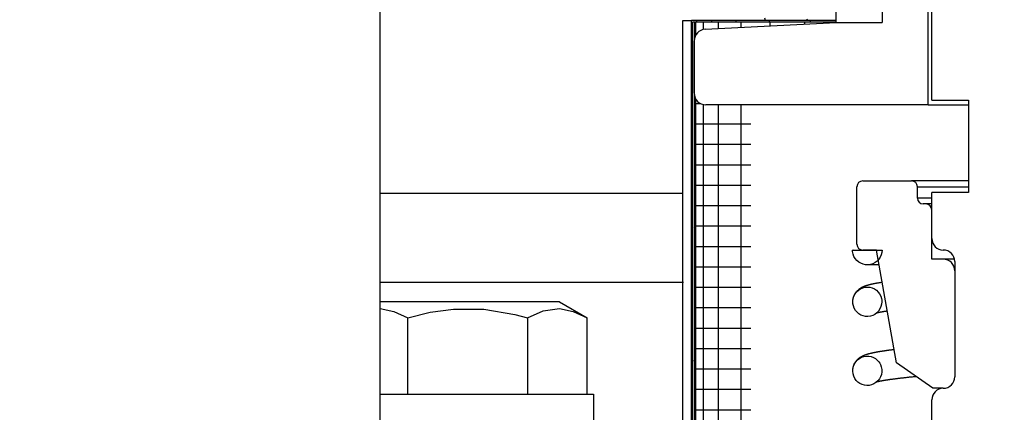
# Model space of a CAD drawing. Extents: x -169 to 7270, y -140 to 2984.
# Tile 311 of 656: x 1602.16 to 1604.83, y 973.22 to 974.29. Entities that reach past the tile are written whole.
import ezdxf

# ---------------------------------------------------------------- set-up
doc = ezdxf.new("R2010")
doc.units = 0
doc.header["$MEASUREMENT"] = 0
doc.header["$PDSIZE"] = 1
doc.layers.get('DEFPOINTS').update_dxf_attribs({"linetype": 'CONTINUOUS'})
for name, color, linetype in [('DIM', 3, 'CONTINUOUS'), ('GALV-4', 4, 'CONTINUOUS'), ('SPILL-BUCKET', 1, 'CONTINUOUS')]:
    doc.layers.add(name, color=color, linetype=linetype)
doc.styles.add('SIMPLEX', font='simplex')
doc.dimstyles.new('DIM64', dxfattribs={"dimscale": 64, "dimtxt": 0.09375, "dimasz": 0.09375, "dimexe": 0.0625, "dimexo": 0.0625, "dimgap": 0.046875, "dimtad": 1, "dimdec": 4, "dimzin": 3, "dimdsep": 46, "dimlunit": 4, "dimtxsty": 'SIMPLEX', "dimcen": 0, "dimclrd": 256, "dimclre": 256, "dimclrt": 256, "dimadec": 0, "dimazin": 0, "dimtfac": 1, "dimtdec": 4, "dimtmove": 0, "dimatfit": 3, "dimfxl": 1, "dimfrac": 2, "dimtolj": 1, "dimtzin": 0, "dimarcsym": 0})

# ---------------------------------------------------------------- blocks, each defined once
blk = doc.blocks.new('*D113')
at = {"layer": 'DEFPOINTS', "color": 0, "transparency": 16777216}
for p in [(1368.5472, 978.296), (2031.7725, 978.0147), (1368.5472, 700.5233)]:
    blk.add_point(p, dxfattribs=at)
at = {"layer": 'DIM', "lineweight": -2, "transparency": 16777216}
for p, q in [((1368.5472, 974.296), (1368.5472, 696.5233)), ((2031.7725, 974.0147), (2031.7725, 696.5233)), ((2025.7725, 700.5233), (1374.5472, 700.5233))]:
    blk.add_line(p, q, dxfattribs=at)
at = {"layer": 'DIM', "transparency": 16777216}
for points in [[(1374.5472, 701.5233), (1374.5472, 699.5233), (1368.5472, 700.5233)], [(2025.7725, 701.5233), (2025.7725, 699.5233), (2031.7725, 700.5233)]]:
    blk.add_solid(points, dxfattribs=at)
at = {"layer": 'DIM', "transparency": 16777216, "insert": (1700.1599, 708.0947), "char_height": 6, "attachment_point": 5, "style": 'SIMPLEX'}
blk.add_mtext('\\A1;55\'-3 1/4" (F.V. TANK SLAB)', dxfattribs=at)

msp = doc.modelspace()

# ---------------------------------------------------------------- linework, layer by layer
at = {"layer": 'GALV-4', "linetype": 'Continuous'}
msp.add_line((1603.13255, 974.36946), (1603.13255, 972.86965), dxfattribs=at)
at = {"layer": 'SPILL-BUCKET', "color": 1, "linetype": 'Continuous'}
for p, q in [((1604.37017, 974.2803), (1604.37017, 975.61882)), ((1604.49508, 975.61882), (1604.49508, 974.2803)), ((1604.62, 974.05689), (1604.62, 974.31172)), ((1604.01503, 974.26169), (1604.37017, 974.2803)), ((1604.37017, 974.2803), (1604.49508, 974.2803)), ((1603.98543, 974.08812), (1603.98543, 974.2305)), ((1604.62, 974.05689), (1604.01666, 974.05689)), ((1604.62, 974.05689), (1604.62738, 974.05689)), ((1604.62738, 974.05689), (1604.64912, 974.05689)), ((1604.64912, 974.05689), (1604.68396, 974.05689)), ((1604.68396, 974.05689), (1604.72994, 974.05689))]:
    msp.add_line(p, q, dxfattribs=at)
at = {"layer": 'SPILL-BUCKET', "color": 7, "linetype": 'Continuous'}
for p, q in [((1604.62999, 974.06913), (1604.62999, 974.74142)), ((1603.95495, 972.01185), (1603.95495, 974.28529)), ((1603.95495, 974.28529), (1603.97794, 974.28529)), ((1604.37017, 974.28529), (1603.97794, 974.28529)), ((1603.97794, 972.01185), (1603.97794, 974.28529)), ((1603.99164, 974.28529), (1603.99164, 974.2811)), ((1604.03233, 974.28529), (1604.03233, 974.2811)), ((1604.09877, 974.28529), (1604.09877, 974.2811)), ((1604.18894, 974.28529), (1604.18894, 974.2811)), ((1604.3001, 974.28529), (1604.3001, 974.2811)), ((1603.98593, 974.28113), (1603.98044, 974.28113)), ((1603.98044, 972.01185), (1603.98044, 974.28113)), ((1603.98593, 972.01185), (1603.98593, 974.28113)), ((1604.37017, 974.28113), (1603.98593, 974.28113)), ((1603.98855, 974.28113), (1603.98855, 974.24408)), ((1604.00944, 974.28113), (1604.00944, 974.26085)), ((1604.05074, 974.28113), (1604.05074, 974.26355)), ((1604.11146, 974.28113), (1604.11146, 974.26674)), ((1604.19019, 974.28113), (1604.19019, 974.27085)), ((1604.28509, 974.28113), (1604.28509, 974.27581)), ((1603.97856, 974.16606), (1603.97794, 974.16606)), ((1603.98044, 974.16606), (1603.97856, 974.16606)), ((1603.98855, 974.07449), (1603.98855, 972.16749)), ((1604.62999, 974.06913), (1604.72992, 974.06913)), ((1604.72992, 974.06913), (1604.72992, 973.8193)), ((1603.97856, 974.04682), (1603.97794, 974.04682)), ((1603.98044, 974.04682), (1603.97856, 974.04682)), ((1603.99037, 974.05974), (1603.98593, 974.05974)), ((1604.00363, 974.05974), (1603.99037, 974.05974)), ((1604.00944, 974.05772), (1604.00944, 972.16749)), ((1604.05074, 974.05687), (1604.05074, 972.16749)), ((1604.11146, 974.05687), (1604.11146, 972.16749)), ((1603.99221, 974.00439), (1603.98593, 974.00439)), ((1604.01098, 974.00439), (1603.99221, 974.00439)), ((1604.04195, 974.00439), (1604.01098, 974.00439)), ((1604.0847, 974.00439), (1604.04195, 974.00439)), ((1604.13863, 974.00439), (1604.0847, 974.00439)), ((1603.99221, 973.94904), (1603.98593, 973.94904)), ((1604.01098, 973.94904), (1603.99221, 973.94904)), ((1604.04195, 973.94904), (1604.01098, 973.94904)), ((1604.0847, 973.94904), (1604.04195, 973.94904)), ((1604.13863, 973.94904), (1604.0847, 973.94904)), ((1603.97856, 973.92758), (1603.97794, 973.92758)), ((1603.98044, 973.92758), (1603.97856, 973.92758)), ((1603.99221, 973.89369), (1603.98593, 973.89369)), ((1604.01098, 973.89369), (1603.99221, 973.89369)), ((1604.04195, 973.89369), (1604.01098, 973.89369)), ((1604.0847, 973.89369), (1604.04195, 973.89369)), ((1604.13863, 973.89369), (1604.0847, 973.89369)), ((1603.99221, 973.83834), (1603.98593, 973.83834)), ((1604.01098, 973.83834), (1603.99221, 973.83834)), ((1604.04195, 973.83834), (1604.01098, 973.83834)), ((1604.0847, 973.83834), (1604.04195, 973.83834)), ((1604.13863, 973.83834), (1604.0847, 973.83834)), ((1603.13255, 973.81724), (1603.95526, 973.81724)), ((1603.97856, 973.80835), (1603.97794, 973.80835)), ((1603.98044, 973.80835), (1603.97856, 973.80835)), ((1604.72992, 973.8193), (1604.62999, 973.8193)), ((1604.62999, 973.69439), (1604.62999, 973.8193)), ((1603.99221, 973.783), (1603.98593, 973.783)), ((1604.01098, 973.783), (1603.99221, 973.783)), ((1604.04195, 973.783), (1604.01098, 973.783)), ((1604.0847, 973.783), (1604.04195, 973.783)), ((1604.13863, 973.783), (1604.0847, 973.783)), ((1603.98459, 973.72613), (1603.98593, 973.7238)), ((1603.99221, 973.72765), (1603.98593, 973.72765)), ((1604.01098, 973.72765), (1603.99221, 973.72765)), ((1604.04195, 973.72765), (1604.01098, 973.72765)), ((1604.0847, 973.72765), (1604.04195, 973.72765)), ((1604.13863, 973.72765), (1604.0847, 973.72765)), ((1603.97856, 973.68911), (1603.97794, 973.68911)), ((1603.98044, 973.68911), (1603.97856, 973.68911)), ((1603.99221, 973.6723), (1603.98593, 973.6723)), ((1604.01098, 973.6723), (1603.99221, 973.6723)), ((1604.04195, 973.6723), (1604.01098, 973.6723)), ((1604.0847, 973.6723), (1604.04195, 973.6723)), ((1604.13863, 973.6723), (1604.0847, 973.6723)), ((1604.41513, 973.66106), (1604.41507, 973.66316)), ((1604.41507, 973.66316), (1604.49502, 973.66316)), ((1604.4153, 973.65896), (1604.41513, 973.66106)), ((1604.41657, 973.65235), (1604.4153, 973.65896)), ((1604.41698, 973.66316), (1604.41586, 973.66316)), ((1604.41893, 973.64604), (1604.41657, 973.65235)), ((1604.42232, 973.64022), (1604.41893, 973.64604)), ((1604.48009, 973.66316), (1604.44262, 973.66316)), ((1604.49001, 973.64379), (1604.48626, 973.63819)), ((1604.49277, 973.64993), (1604.49001, 973.64379)), ((1604.49445, 973.65645), (1604.49277, 973.64993)), ((1604.49502, 973.66316), (1604.49445, 973.65645)), ((1603.99221, 973.61695), (1603.98593, 973.61695)), ((1604.01098, 973.61695), (1603.99221, 973.61695)), ((1604.04195, 973.61695), (1604.01098, 973.61695)), ((1604.0847, 973.61695), (1604.04195, 973.61695)), ((1604.13863, 973.61695), (1604.0847, 973.61695)), ((1604.42663, 973.63505), (1604.42232, 973.64022)), ((1604.43176, 973.63068), (1604.42663, 973.63505)), ((1604.43754, 973.62723), (1604.43176, 973.63068)), ((1604.44382, 973.6248), (1604.43754, 973.62723)), ((1604.45042, 973.62346), (1604.44382, 973.6248)), ((1604.45715, 973.62325), (1604.45042, 973.62346)), ((1604.45609, 973.62319), (1604.45507, 973.6232)), ((1604.45661, 973.62319), (1604.45609, 973.62319)), ((1604.45724, 973.62319), (1604.45661, 973.62319)), ((1604.46382, 973.62416), (1604.45715, 973.62325)), ((1604.45795, 973.62319), (1604.45724, 973.62319)), ((1604.45876, 973.62319), (1604.45795, 973.62319)), ((1604.45963, 973.62319), (1604.45876, 973.62319)), ((1604.46059, 973.62319), (1604.45963, 973.62319)), ((1604.46159, 973.62319), (1604.46059, 973.62319)), ((1604.46268, 973.62319), (1604.46159, 973.62319)), ((1604.4638, 973.62319), (1604.46268, 973.62319)), ((1604.46499, 973.62319), (1604.4638, 973.62319)), ((1604.47024, 973.62619), (1604.46382, 973.62416)), ((1604.46619, 973.62319), (1604.46499, 973.62319)), ((1604.46747, 973.62319), (1604.46619, 973.62319)), ((1604.46873, 973.62319), (1604.46747, 973.62319)), ((1604.47006, 973.62319), (1604.46873, 973.62319)), ((1604.47134, 973.62319), (1604.47006, 973.62319)), ((1604.47624, 973.62926), (1604.47024, 973.62619)), ((1604.47268, 973.62319), (1604.47134, 973.62319)), ((1604.47399, 973.62319), (1604.47268, 973.62319)), ((1604.47534, 973.62319), (1604.47399, 973.62319)), ((1604.47675, 973.62319), (1604.47534, 973.62319)), ((1604.48162, 973.63331), (1604.47624, 973.62926)), ((1604.4782, 973.62319), (1604.47675, 973.62319)), ((1604.47972, 973.62319), (1604.4782, 973.62319)), ((1604.48128, 973.62319), (1604.47972, 973.62319)), ((1604.4841, 973.62319), (1604.48128, 973.62319)), ((1604.48626, 973.63819), (1604.48162, 973.63331)), ((1604.48705, 973.62319), (1604.4841, 973.62319)), ((1604.48714, 973.62319), (1604.48705, 973.62319)), ((1604.69245, 973.63193), (1604.69245, 973.31965)), ((1603.13255, 973.57613), (1603.95648, 973.57613)), ((1603.97856, 973.56987), (1603.97794, 973.56987)), ((1603.98044, 973.56987), (1603.97856, 973.56987)), ((1603.99221, 973.5616), (1603.98593, 973.5616)), ((1604.01098, 973.5616), (1603.99221, 973.5616)), ((1604.04195, 973.5616), (1604.01098, 973.5616)), ((1604.0847, 973.5616), (1604.04195, 973.5616)), ((1604.13863, 973.5616), (1604.0847, 973.5616)), ((1604.43665, 973.55829), (1604.44281, 973.56096)), ((1604.43667, 973.56), (1604.43733, 973.56042)), ((1604.43733, 973.56042), (1604.43798, 973.56081)), ((1604.43798, 973.56081), (1604.43874, 973.56125)), ((1604.43874, 973.56125), (1604.43949, 973.56168)), ((1604.43949, 973.56168), (1604.44067, 973.56232)), ((1604.44067, 973.56232), (1604.44183, 973.56291)), ((1604.44183, 973.56291), (1604.44292, 973.56344)), ((1604.44281, 973.56096), (1604.44922, 973.5625)), ((1604.44292, 973.56344), (1604.44399, 973.56394)), ((1604.44399, 973.56394), (1604.44495, 973.56437)), ((1604.44495, 973.56437), (1604.4459, 973.56477)), ((1604.4459, 973.56477), (1604.44679, 973.56514)), ((1604.44679, 973.56514), (1604.44767, 973.56549)), ((1604.44767, 973.56549), (1604.4485, 973.56581)), ((1604.4485, 973.56581), (1604.44932, 973.56611)), ((1604.44922, 973.5625), (1604.4558, 973.56294)), ((1604.44932, 973.56611), (1604.45008, 973.56639)), ((1604.45008, 973.56639), (1604.45083, 973.56666)), ((1604.45083, 973.56666), (1604.45153, 973.5669)), ((1604.45153, 973.5669), (1604.45223, 973.56713)), ((1604.45223, 973.56713), (1604.45287, 973.56735)), ((1604.45287, 973.56735), (1604.45352, 973.56755)), ((1604.45352, 973.56755), (1604.45399, 973.5677)), ((1604.45399, 973.5677), (1604.45446, 973.56785)), ((1604.45446, 973.56785), (1604.45502, 973.56802)), ((1604.45502, 973.56802), (1604.45559, 973.56819)), ((1604.45559, 973.56819), (1604.45626, 973.56839)), ((1604.4558, 973.56294), (1604.46228, 973.56226)), ((1604.45626, 973.56839), (1604.45694, 973.56859)), ((1604.45694, 973.56859), (1604.45765, 973.56879)), ((1604.45765, 973.56879), (1604.45837, 973.56899)), ((1604.45837, 973.56899), (1604.45904, 973.56918)), ((1604.45904, 973.56918), (1604.45971, 973.56936)), ((1604.45971, 973.56936), (1604.46032, 973.56952)), ((1604.46032, 973.56952), (1604.46094, 973.56969)), ((1604.46094, 973.56969), (1604.46153, 973.56984)), ((1604.46153, 973.56984), (1604.46212, 973.56999)), ((1604.46212, 973.56999), (1604.46299, 973.57021)), ((1604.46228, 973.56226), (1604.46856, 973.56051)), ((1604.46299, 973.57021), (1604.46387, 973.57042)), ((1604.46387, 973.57042), (1604.46482, 973.57065)), ((1604.46482, 973.57065), (1604.46578, 973.57088)), ((1604.46578, 973.57088), (1604.46673, 973.5711)), ((1604.46673, 973.5711), (1604.46768, 973.57132)), ((1604.46768, 973.57132), (1604.4686, 973.57152)), ((1604.46856, 973.56051), (1604.47446, 973.55773)), ((1604.4686, 973.57152), (1604.46952, 973.57172)), ((1604.46952, 973.57172), (1604.47084, 973.57201)), ((1604.47084, 973.57201), (1604.47217, 973.57229)), ((1604.47217, 973.57229), (1604.47358, 973.57258)), ((1604.47358, 973.57258), (1604.47501, 973.57287)), ((1604.47501, 973.57287), (1604.47654, 973.57316)), ((1604.47654, 973.57316), (1604.47808, 973.57346)), ((1604.47808, 973.57346), (1604.4797, 973.57377)), ((1604.4797, 973.57377), (1604.48135, 973.57407)), ((1604.48135, 973.57407), (1604.48316, 973.57439)), ((1604.48316, 973.57439), (1604.48501, 973.57472)), ((1604.48501, 973.57472), (1604.48685, 973.57504)), ((1604.48685, 973.57504), (1604.48873, 973.57535)), ((1604.48873, 973.57535), (1604.49048, 973.57564)), ((1604.49048, 973.57564), (1604.49225, 973.57593)), ((1604.49225, 973.57593), (1604.49325, 973.57608)), ((1604.49325, 973.57608), (1604.49425, 973.57624)), ((1604.49425, 973.57624), (1604.49539, 973.57642)), ((1604.41671, 973.53187), (1604.41879, 973.53842)), ((1604.41702, 973.53346), (1604.41724, 973.5343)), ((1604.41724, 973.5343), (1604.41746, 973.53507)), ((1604.41746, 973.53507), (1604.41769, 973.53582)), ((1604.41769, 973.53582), (1604.41799, 973.53672)), ((1604.41799, 973.53672), (1604.41829, 973.53758)), ((1604.41829, 973.53758), (1604.41868, 973.5386)), ((1604.41868, 973.5386), (1604.41908, 973.53959)), ((1604.41879, 973.53842), (1604.42194, 973.54452)), ((1604.41908, 973.53959), (1604.41958, 973.54072)), ((1604.41958, 973.54072), (1604.4201, 973.54183)), ((1604.4201, 973.54183), (1604.42067, 973.54293)), ((1604.42067, 973.54293), (1604.42126, 973.544)), ((1604.42126, 973.544), (1604.42185, 973.54502)), ((1604.42185, 973.54502), (1604.42247, 973.54602)), ((1604.42194, 973.54452), (1604.42606, 973.54996)), ((1604.42247, 973.54602), (1604.4237, 973.54783)), ((1604.4237, 973.54783), (1604.42499, 973.54955)), ((1604.42499, 973.54955), (1604.42622, 973.55105)), ((1604.42606, 973.54996), (1604.43103, 973.55461)), ((1604.42622, 973.55105), (1604.42749, 973.55245)), ((1604.42749, 973.55245), (1604.42867, 973.55366)), ((1604.42867, 973.55366), (1604.42985, 973.55479)), ((1604.42985, 973.55479), (1604.43094, 973.55576)), ((1604.43094, 973.55576), (1604.43201, 973.55665)), ((1604.43103, 973.55461), (1604.43665, 973.55829)), ((1604.43201, 973.55665), (1604.43264, 973.55715)), ((1604.43264, 973.55715), (1604.43325, 973.55763)), ((1604.43325, 973.55763), (1604.43385, 973.55807)), ((1604.43385, 973.55807), (1604.43444, 973.5585)), ((1604.43444, 973.5585), (1604.435, 973.55889)), ((1604.435, 973.55889), (1604.43554, 973.55926)), ((1604.43554, 973.55926), (1604.43611, 973.55964)), ((1604.43611, 973.55964), (1604.43667, 973.56)), ((1604.47446, 973.55773), (1604.47982, 973.55401)), ((1604.47982, 973.55401), (1604.48453, 973.5494)), ((1604.48453, 973.5494), (1604.48843, 973.54408)), ((1604.48843, 973.54408), (1604.49144, 973.53809)), ((1604.49144, 973.53809), (1604.49343, 973.53168)), ((1604.41577, 973.52509), (1604.41671, 973.53187)), ((1604.41597, 973.51825), (1604.41577, 973.52509)), ((1604.41578, 973.52526), (1604.41579, 973.52546)), ((1604.41579, 973.52546), (1604.41589, 973.52677)), ((1604.41589, 973.52677), (1604.41602, 973.52811)), ((1604.41729, 973.51163), (1604.41597, 973.51825)), ((1604.41602, 973.52811), (1604.41619, 973.52932)), ((1604.41615, 973.5169), (1604.41607, 973.51746)), ((1604.41619, 973.52932), (1604.41639, 973.53053)), ((1604.41639, 973.53053), (1604.41659, 973.53157)), ((1604.41659, 973.53157), (1604.41681, 973.5326)), ((1604.41681, 973.5326), (1604.41702, 973.53346)), ((1604.41968, 973.50532), (1604.41729, 973.51163)), ((1604.49222, 973.50973), (1604.48946, 973.50345)), ((1604.49387, 973.51637), (1604.49222, 973.50973)), ((1604.49343, 973.53168), (1604.49413, 973.52746)), ((1604.49439, 973.5232), (1604.49387, 973.51637)), ((1604.49413, 973.52746), (1604.49439, 973.5232)), ((1603.99221, 973.50625), (1603.98593, 973.50625)), ((1604.01098, 973.50625), (1603.99221, 973.50625)), ((1604.04195, 973.50625), (1604.01098, 973.50625)), ((1604.0847, 973.50625), (1604.04195, 973.50625)), ((1604.13863, 973.50625), (1604.0847, 973.50625)), ((1604.42303, 973.4996), (1604.41968, 973.50532)), ((1604.42728, 973.4945), (1604.42303, 973.4996)), ((1604.43224, 973.49024), (1604.42728, 973.4945)), ((1604.43783, 973.48685), (1604.43224, 973.49024)), ((1604.44389, 973.48446), (1604.43783, 973.48685)), ((1604.45026, 973.48311), (1604.44389, 973.48446)), ((1604.45681, 973.48285), (1604.45026, 973.48311)), ((1604.46331, 973.48369), (1604.45681, 973.48285)), ((1604.46968, 973.48568), (1604.46331, 973.48369)), ((1604.47562, 973.48871), (1604.46968, 973.48568)), ((1604.48104, 973.49279), (1604.47562, 973.48871)), ((1604.48051, 973.49225), (1604.48033, 973.49221)), ((1604.4811, 973.49241), (1604.48051, 973.49225)), ((1604.48569, 973.49774), (1604.48104, 973.49279)), ((1604.48172, 973.49256), (1604.4811, 973.49241)), ((1604.48242, 973.49273), (1604.48172, 973.49256)), ((1604.48316, 973.49291), (1604.48242, 973.49273)), ((1604.48393, 973.49309), (1604.48316, 973.49291)), ((1604.48474, 973.49327), (1604.48393, 973.49309)), ((1604.48552, 973.49345), (1604.48474, 973.49327)), ((1604.48633, 973.49362), (1604.48552, 973.49345)), ((1604.48946, 973.50345), (1604.48569, 973.49774)), ((1604.48715, 973.4938), (1604.48633, 973.49362)), ((1604.48799, 973.49397), (1604.48715, 973.4938)), ((1604.4891, 973.4942), (1604.48799, 973.49397)), ((1604.49025, 973.49443), (1604.4891, 973.4942)), ((1604.49149, 973.49467), (1604.49025, 973.49443)), ((1604.49278, 973.49492), (1604.49149, 973.49467)), ((1604.49415, 973.49517), (1604.49278, 973.49492)), ((1604.49556, 973.49543), (1604.49415, 973.49517)), ((1604.49706, 973.4957), (1604.49556, 973.49543)), ((1604.4986, 973.49597), (1604.49706, 973.4957)), ((1604.50015, 973.49624), (1604.4986, 973.49597)), ((1604.50174, 973.4965), (1604.50015, 973.49624)), ((1604.50259, 973.49664), (1604.50174, 973.4965)), ((1604.50345, 973.49678), (1604.50259, 973.49664)), ((1604.50428, 973.49691), (1604.50345, 973.49678)), ((1604.50511, 973.49705), (1604.50428, 973.49691)), ((1604.50592, 973.49718), (1604.50511, 973.49705)), ((1604.50673, 973.4973), (1604.50592, 973.49718)), ((1604.50753, 973.49743), (1604.50673, 973.4973)), ((1604.50834, 973.49755), (1604.50753, 973.49743)), ((1604.50927, 973.49769), (1604.50834, 973.49755)), ((1603.97856, 973.45064), (1603.97794, 973.45064)), ((1603.98044, 973.45064), (1603.97856, 973.45064)), ((1603.99221, 973.45091), (1603.98593, 973.45091)), ((1604.01098, 973.45091), (1603.99221, 973.45091)), ((1604.04195, 973.45091), (1604.01098, 973.45091)), ((1604.0847, 973.45091), (1604.04195, 973.45091)), ((1604.13863, 973.45091), (1604.0847, 973.45091)), ((1603.99221, 973.39556), (1603.98593, 973.39556)), ((1604.01098, 973.39556), (1603.99221, 973.39556)), ((1604.04195, 973.39556), (1604.01098, 973.39556)), ((1604.0847, 973.39556), (1604.04195, 973.39556)), ((1604.13863, 973.39556), (1604.0847, 973.39556)), ((1604.43678, 973.37314), (1604.43731, 973.37347)), ((1604.43731, 973.37347), (1604.43774, 973.37373)), ((1604.43774, 973.37373), (1604.43816, 973.37398)), ((1604.43816, 973.37398), (1604.43854, 973.37421)), ((1604.43854, 973.37421), (1604.43893, 973.37443)), ((1604.43893, 973.37443), (1604.4393, 973.37464)), ((1604.4393, 973.37464), (1604.43968, 973.37485)), ((1604.43964, 973.37281), (1604.44592, 973.37491)), ((1604.43968, 973.37485), (1604.44004, 973.37505)), ((1604.44004, 973.37505), (1604.44041, 973.37524)), ((1604.44041, 973.37524), (1604.44078, 973.37544)), ((1604.44078, 973.37544), (1604.44115, 973.37563)), ((1604.44115, 973.37563), (1604.44179, 973.37596)), ((1604.44179, 973.37596), (1604.44243, 973.37627)), ((1604.44243, 973.37627), (1604.44316, 973.37662)), ((1604.44316, 973.37662), (1604.44389, 973.37696)), ((1604.44389, 973.37696), (1604.44464, 973.37729)), ((1604.44464, 973.37729), (1604.44537, 973.37761)), ((1604.44537, 973.37761), (1604.4461, 973.37792)), ((1604.44592, 973.37491), (1604.45246, 973.37592)), ((1604.4461, 973.37792), (1604.44682, 973.37821)), ((1604.44682, 973.37821), (1604.44751, 973.37849)), ((1604.44751, 973.37849), (1604.44819, 973.37876)), ((1604.44819, 973.37876), (1604.44884, 973.379)), ((1604.44884, 973.379), (1604.44949, 973.37924)), ((1604.44949, 973.37924), (1604.45009, 973.37946)), ((1604.45009, 973.37946), (1604.4507, 973.37967)), ((1604.4507, 973.37967), (1604.45183, 973.38006)), ((1604.45183, 973.38006), (1604.45297, 973.38044)), ((1604.45246, 973.37592), (1604.45899, 973.3758)), ((1604.45297, 973.38044), (1604.45422, 973.38084)), ((1604.45422, 973.38084), (1604.45548, 973.38122)), ((1604.45548, 973.38122), (1604.45654, 973.38154)), ((1604.45654, 973.38154), (1604.45762, 973.38185)), ((1604.45762, 973.38185), (1604.45858, 973.38212)), ((1604.45858, 973.38212), (1604.45954, 973.38238)), ((1604.45899, 973.3758), (1604.46541, 973.37459)), ((1604.45954, 973.38238), (1604.46085, 973.38273)), ((1604.46085, 973.38273), (1604.46218, 973.38307)), ((1604.46218, 973.38307), (1604.46337, 973.38336)), ((1604.46337, 973.38336), (1604.46456, 973.38366)), ((1604.46456, 973.38366), (1604.46549, 973.38388)), ((1604.46541, 973.37459), (1604.47152, 973.37233)), ((1604.46549, 973.38388), (1604.46641, 973.38409)), ((1604.46641, 973.38409), (1604.46702, 973.38423)), ((1604.46702, 973.38423), (1604.46763, 973.38437)), ((1604.46763, 973.38437), (1604.46836, 973.38453)), ((1604.46836, 973.38453), (1604.4691, 973.38469)), ((1604.4691, 973.38469), (1604.46996, 973.38488)), ((1604.46996, 973.38488), (1604.47082, 973.38507)), ((1604.47082, 973.38507), (1604.47171, 973.38525)), ((1604.47171, 973.38525), (1604.4726, 973.38544)), ((1604.4726, 973.38544), (1604.47347, 973.38562)), ((1604.47347, 973.38562), (1604.47435, 973.3858)), ((1604.47435, 973.3858), (1604.47546, 973.38602)), ((1604.47546, 973.38602), (1604.47658, 973.38624)), ((1604.47658, 973.38624), (1604.47767, 973.38645)), ((1604.47767, 973.38645), (1604.47877, 973.38666)), ((1604.47877, 973.38666), (1604.47986, 973.38686)), ((1604.47986, 973.38686), (1604.48097, 973.38707)), ((1604.48097, 973.38707), (1604.48196, 973.38724)), ((1604.48196, 973.38724), (1604.48296, 973.38742)), ((1604.48296, 973.38742), (1604.48395, 973.3876)), ((1604.48395, 973.3876), (1604.48496, 973.38778)), ((1604.48496, 973.38778), (1604.48596, 973.38795)), ((1604.48596, 973.38795), (1604.48697, 973.38812)), ((1604.48697, 973.38812), (1604.48798, 973.38829)), ((1604.48798, 973.38829), (1604.489, 973.38846)), ((1604.489, 973.38846), (1604.49, 973.38863)), ((1604.49, 973.38863), (1604.49102, 973.38879)), ((1604.49102, 973.38879), (1604.49195, 973.38894)), ((1604.49195, 973.38894), (1604.49289, 973.38909)), ((1604.49289, 973.38909), (1604.49361, 973.38921)), ((1604.49361, 973.38921), (1604.49434, 973.38932)), ((1604.49434, 973.38932), (1604.49499, 973.38942)), ((1604.49499, 973.38942), (1604.49563, 973.38952)), ((1604.49563, 973.38952), (1604.4962, 973.38961)), ((1604.4962, 973.38961), (1604.49677, 973.3897)), ((1604.49677, 973.3897), (1604.49726, 973.38977)), ((1604.49726, 973.38977), (1604.49774, 973.38985)), ((1604.49774, 973.38985), (1604.49815, 973.38991)), ((1604.49815, 973.38991), (1604.49855, 973.38997)), ((1604.49855, 973.38997), (1604.49886, 973.39002)), ((1604.49886, 973.39002), (1604.49918, 973.39007)), ((1604.49918, 973.39007), (1604.49952, 973.39012)), ((1604.49952, 973.39012), (1604.49985, 973.39017)), ((1604.49985, 973.39017), (1604.50034, 973.39024)), ((1604.50034, 973.39024), (1604.50084, 973.39031)), ((1604.50084, 973.39031), (1604.50147, 973.39041)), ((1604.50147, 973.39041), (1604.50209, 973.3905)), ((1604.50209, 973.3905), (1604.50286, 973.39061)), ((1604.50286, 973.39061), (1604.50363, 973.39072)), ((1604.50363, 973.39072), (1604.50445, 973.39084)), ((1604.50445, 973.39084), (1604.50527, 973.39096)), ((1604.50527, 973.39096), (1604.50609, 973.39107)), ((1604.50609, 973.39107), (1604.50691, 973.39119)), ((1604.50691, 973.39119), (1604.50845, 973.39141)), ((1604.50845, 973.39141), (1604.51, 973.39162)), ((1604.51, 973.39162), (1604.51152, 973.39183)), ((1604.51152, 973.39183), (1604.51305, 973.39204)), ((1604.51305, 973.39204), (1604.51455, 973.39224)), ((1604.51455, 973.39224), (1604.51606, 973.39244)), ((1604.51606, 973.39244), (1604.51754, 973.39263)), ((1604.51754, 973.39263), (1604.51903, 973.39283)), ((1604.51903, 973.39283), (1604.52056, 973.39302)), ((1604.52056, 973.39302), (1604.5221, 973.39322)), ((1604.5221, 973.39322), (1604.5238, 973.39343)), ((1604.5238, 973.39343), (1604.52551, 973.39365)), ((1604.52551, 973.39365), (1604.52757, 973.3939)), ((1603.98371, 973.36426), (1603.98593, 973.36041)), ((1604.41608, 973.34149), (1604.41759, 973.3482)), ((1604.4169, 973.34606), (1604.41712, 973.3469)), ((1604.41712, 973.3469), (1604.41734, 973.34771)), ((1604.41734, 973.34771), (1604.41763, 973.34868)), ((1604.41759, 973.3482), (1604.42021, 973.35455)), ((1604.41763, 973.34868), (1604.41793, 973.34962)), ((1604.41793, 973.34962), (1604.41832, 973.35074)), ((1604.41832, 973.35074), (1604.41874, 973.35182)), ((1604.41874, 973.35182), (1604.41925, 973.35306)), ((1604.41925, 973.35306), (1604.4198, 973.35426)), ((1604.4198, 973.35426), (1604.42074, 973.35613)), ((1604.42021, 973.35455), (1604.42385, 973.36034)), ((1604.42074, 973.35613), (1604.42176, 973.35793)), ((1604.42176, 973.35793), (1604.42274, 973.3595)), ((1604.42274, 973.3595), (1604.42377, 973.361)), ((1604.42377, 973.361), (1604.42472, 973.36228)), ((1604.42385, 973.36034), (1604.42841, 973.36543)), ((1604.42472, 973.36228), (1604.4257, 973.36349)), ((1604.4257, 973.36349), (1604.42661, 973.36455)), ((1604.42661, 973.36455), (1604.42752, 973.36555)), ((1604.42752, 973.36555), (1604.42843, 973.36648)), ((1604.42841, 973.36543), (1604.43371, 973.3696)), ((1604.42843, 973.36648), (1604.42932, 973.36736)), ((1604.42932, 973.36736), (1604.42985, 973.36785)), ((1604.42985, 973.36785), (1604.43038, 973.36833)), ((1604.43038, 973.36833), (1604.43084, 973.36873)), ((1604.43084, 973.36873), (1604.43129, 973.36912)), ((1604.43129, 973.36912), (1604.43167, 973.36943)), ((1604.43167, 973.36943), (1604.43203, 973.36973)), ((1604.43203, 973.36973), (1604.43237, 973.37)), ((1604.43237, 973.37), (1604.4327, 973.37026)), ((1604.4327, 973.37026), (1604.43304, 973.37053)), ((1604.43304, 973.37053), (1604.43338, 973.37079)), ((1604.43338, 973.37079), (1604.43379, 973.37109)), ((1604.43371, 973.3696), (1604.43964, 973.37281)), ((1604.43379, 973.37109), (1604.43421, 973.3714)), ((1604.43421, 973.3714), (1604.4347, 973.37175)), ((1604.4347, 973.37175), (1604.43519, 973.37209)), ((1604.43519, 973.37209), (1604.43572, 973.37245)), ((1604.43572, 973.37245), (1604.43624, 973.37279)), ((1604.43624, 973.37279), (1604.43678, 973.37314)), ((1604.47152, 973.37233), (1604.47716, 973.36908)), ((1604.47716, 973.36908), (1604.48223, 973.3649)), ((1604.48223, 973.3649), (1604.48655, 973.35995)), ((1604.48655, 973.35995), (1604.48876, 973.35659)), ((1604.48876, 973.35659), (1604.49064, 973.35302)), ((1604.49064, 973.35302), (1604.49298, 973.34657)), ((1604.49298, 973.34657), (1604.49421, 973.33982)), ((1603.97856, 973.3314), (1603.97794, 973.3314)), ((1603.98044, 973.3314), (1603.97856, 973.3314)), ((1603.99221, 973.34021), (1603.98593, 973.34021)), ((1604.01098, 973.34021), (1603.99221, 973.34021)), ((1604.04195, 973.34021), (1604.01098, 973.34021)), ((1604.0847, 973.34021), (1604.04195, 973.34021)), ((1604.13863, 973.34021), (1604.0847, 973.34021)), ((1604.41573, 973.33468), (1604.41608, 973.34149)), ((1604.41651, 973.3279), (1604.41573, 973.33468)), ((1604.41581, 973.3388), (1604.41589, 973.33986)), ((1604.41589, 973.33986), (1604.41602, 973.34113)), ((1604.41602, 973.34113), (1604.41619, 973.34238)), ((1604.41619, 973.34238), (1604.41635, 973.34342)), ((1604.41635, 973.34342), (1604.41655, 973.34445)), ((1604.41838, 973.32145), (1604.41651, 973.3279)), ((1604.41655, 973.34445), (1604.41672, 973.34526)), ((1604.41672, 973.34526), (1604.4169, 973.34606)), ((1604.41729, 973.32472), (1604.41725, 973.32485)), ((1604.42128, 973.31539), (1604.41838, 973.32145)), ((1604.49321, 973.32619), (1604.491, 973.31968)), ((1604.49428, 973.33296), (1604.49321, 973.32619)), ((1604.49421, 973.33982), (1604.49428, 973.33296)), ((1604.58573, 973.31984), (1604.5827, 973.31954)), ((1604.58792, 973.32006), (1604.58573, 973.31984)), ((1604.42508, 973.30999), (1604.42128, 973.31539)), ((1604.42972, 973.30529), (1604.42508, 973.30999)), ((1604.43501, 973.30147), (1604.42972, 973.30529)), ((1604.44086, 973.29857), (1604.43501, 973.30147)), ((1604.4471, 973.2967), (1604.44086, 973.29857)), ((1604.45357, 973.2959), (1604.4471, 973.2967)), ((1604.46014, 973.29621), (1604.45357, 973.2959)), ((1604.46657, 973.29762), (1604.46014, 973.29621)), ((1604.47277, 973.30016), (1604.46657, 973.29762)), ((1604.47845, 973.30371), (1604.47277, 973.30016)), ((1604.48352, 973.30828), (1604.47845, 973.30371)), ((1604.48068, 973.30536), (1604.48033, 973.30527)), ((1604.48101, 973.30545), (1604.48068, 973.30536)), ((1604.48135, 973.30553), (1604.48101, 973.30545)), ((1604.48194, 973.30568), (1604.48135, 973.30553)), ((1604.48255, 973.30583), (1604.48194, 973.30568)), ((1604.48313, 973.30597), (1604.48255, 973.30583)), ((1604.48374, 973.30611), (1604.48313, 973.30597)), ((1604.48773, 973.31363), (1604.48352, 973.30828)), ((1604.48432, 973.30624), (1604.48374, 973.30611)), ((1604.48493, 973.30638), (1604.48432, 973.30624)), ((1604.48551, 973.30651), (1604.48493, 973.30638)), ((1604.48611, 973.30664), (1604.48551, 973.30651)), ((1604.4867, 973.30677), (1604.48611, 973.30664)), ((1604.4873, 973.30689), (1604.4867, 973.30677)), ((1604.48796, 973.30703), (1604.4873, 973.30689)), ((1604.491, 973.31968), (1604.48773, 973.31363)), ((1604.48864, 973.30717), (1604.48796, 973.30703)), ((1604.48934, 973.30731), (1604.48864, 973.30717)), ((1604.49007, 973.30746), (1604.48934, 973.30731)), ((1604.49087, 973.30762), (1604.49007, 973.30746)), ((1604.4917, 973.30778), (1604.49087, 973.30762)), ((1604.49263, 973.30796), (1604.4917, 973.30778)), ((1604.49357, 973.30813), (1604.49263, 973.30796)), ((1604.4946, 973.30833), (1604.49357, 973.30813)), ((1604.49566, 973.30852), (1604.4946, 973.30833)), ((1604.49678, 973.30872), (1604.49566, 973.30852)), ((1604.49793, 973.30892), (1604.49678, 973.30872)), ((1604.49914, 973.30913), (1604.49793, 973.30892)), ((1604.50037, 973.30934), (1604.49914, 973.30913)), ((1604.50121, 973.30948), (1604.50037, 973.30934)), ((1604.50207, 973.30962), (1604.50121, 973.30948)), ((1604.50295, 973.30976), (1604.50207, 973.30962)), ((1604.50384, 973.30991), (1604.50295, 973.30976)), ((1604.50477, 973.31006), (1604.50384, 973.30991)), ((1604.5057, 973.31021), (1604.50477, 973.31006)), ((1604.5066, 973.31035), (1604.5057, 973.31021)), ((1604.5075, 973.31049), (1604.5066, 973.31035)), ((1604.50828, 973.31061), (1604.5075, 973.31049)), ((1604.50906, 973.31073), (1604.50828, 973.31061)), ((1604.50972, 973.31083), (1604.50906, 973.31073)), ((1604.51038, 973.31093), (1604.50972, 973.31083)), ((1604.51084, 973.311), (1604.51038, 973.31093)), ((1604.51129, 973.31106), (1604.51084, 973.311)), ((1604.51166, 973.31112), (1604.51129, 973.31106)), ((1604.51202, 973.31117), (1604.51166, 973.31112)), ((1604.51231, 973.31122), (1604.51202, 973.31117)), ((1604.51261, 973.31126), (1604.51231, 973.31122)), ((1604.51295, 973.31131), (1604.51261, 973.31126)), ((1604.5133, 973.31136), (1604.51295, 973.31131)), ((1604.51385, 973.31144), (1604.5133, 973.31136)), ((1604.5144, 973.31152), (1604.51385, 973.31144)), ((1604.51506, 973.31162), (1604.5144, 973.31152)), ((1604.51573, 973.31171), (1604.51506, 973.31162)), ((1604.51652, 973.31183), (1604.51573, 973.31171)), ((1604.51731, 973.31194), (1604.51652, 973.31183)), ((1604.51823, 973.31207), (1604.51731, 973.31194)), ((1604.51916, 973.3122), (1604.51823, 973.31207)), ((1604.52032, 973.31236), (1604.51916, 973.3122)), ((1604.5215, 973.31252), (1604.52032, 973.31236)), ((1604.52284, 973.3127), (1604.5215, 973.31252)), ((1604.52419, 973.31288), (1604.52284, 973.3127)), ((1604.52557, 973.31307), (1604.52419, 973.31288)), ((1604.52697, 973.31325), (1604.52557, 973.31307)), ((1604.52831, 973.31343), (1604.52697, 973.31325)), ((1604.52968, 973.3136), (1604.52831, 973.31343)), ((1604.53186, 973.31388), (1604.52968, 973.3136)), ((1604.53409, 973.31416), (1604.53186, 973.31388)), ((1604.53615, 973.31442), (1604.53409, 973.31416)), ((1604.53824, 973.31468), (1604.53615, 973.31442)), ((1604.54015, 973.31491), (1604.53824, 973.31468)), ((1604.54209, 973.31514), (1604.54015, 973.31491)), ((1604.54342, 973.3153), (1604.54209, 973.31514)), ((1604.54477, 973.31546), (1604.54342, 973.3153)), ((1604.54601, 973.3156), (1604.54477, 973.31546)), ((1604.54725, 973.31575), (1604.54601, 973.3156)), ((1604.54841, 973.31588), (1604.54725, 973.31575)), ((1604.54958, 973.31602), (1604.54841, 973.31588)), ((1604.55084, 973.31616), (1604.54958, 973.31602)), ((1604.5521, 973.3163), (1604.55084, 973.31616)), ((1604.55388, 973.3165), (1604.5521, 973.3163)), ((1604.55567, 973.3167), (1604.55388, 973.3165)), ((1604.55767, 973.31692), (1604.55567, 973.3167)), ((1604.55968, 973.31714), (1604.55767, 973.31692)), ((1604.5619, 973.31739), (1604.55968, 973.31714)), ((1604.56415, 973.31763), (1604.5619, 973.31739)), ((1604.5666, 973.31789), (1604.56415, 973.31763)), ((1604.56909, 973.31815), (1604.5666, 973.31789)), ((1604.57162, 973.31841), (1604.56909, 973.31815)), ((1604.57417, 973.31868), (1604.57162, 973.31841)), ((1604.57692, 973.31896), (1604.57417, 973.31868)), ((1604.57971, 973.31924), (1604.57692, 973.31896)), ((1604.5827, 973.31954), (1604.57971, 973.31924)), ((1603.99221, 973.28486), (1603.98593, 973.28486)), ((1604.01098, 973.28486), (1603.99221, 973.28486)), ((1604.04195, 973.28486), (1604.01098, 973.28486)), ((1604.0847, 973.28486), (1604.04195, 973.28486)), ((1604.13863, 973.28486), (1604.0847, 973.28486)), ((1604.62999, 971.74672), (1604.62999, 973.25719)), ((1603.99221, 973.22951), (1603.98593, 973.22951)), ((1604.01098, 973.22951), (1603.99221, 973.22951)), ((1604.04195, 973.22951), (1604.01098, 973.22951)), ((1604.0847, 973.22951), (1604.04195, 973.22951)), ((1604.13863, 973.22951), (1604.0847, 973.22951))]:
    msp.add_line(p, q, dxfattribs=at)
at = {"layer": 'SPILL-BUCKET', "linetype": 'Continuous'}
for p, q in [((1604.17899, 974.28529), (1604.17695, 974.29225)), ((1604.29089, 974.28998), (1604.29255, 974.28528)), ((1604.427, 973.67877), (1604.427, 973.83492)), ((1604.44262, 973.85053), (1604.57534, 973.85053)), ((1604.58211, 973.85053), (1604.57534, 973.85053)), ((1604.72992, 973.85053), (1604.58211, 973.85053)), ((1604.59096, 973.80369), (1604.59096, 973.83492)), ((1604.59096, 973.83492), (1604.72992, 973.83492)), ((1604.62999, 973.80369), (1604.59096, 973.80369)), ((1604.61438, 973.78808), (1604.60657, 973.78808)), ((1604.61831, 973.78808), (1604.61438, 973.78808)), ((1604.63, 973.78808), (1604.61831, 973.78808)), ((1604.62999, 973.63818), (1604.62999, 973.77246)), ((1604.53392, 973.35787), (1604.48009, 973.66316)), ((1604.66122, 973.63818), (1604.62999, 973.63818)), ((1604.66901, 973.63818), (1604.66122, 973.63818)), ((1604.69182, 973.63818), (1604.66901, 973.63818)), ((1603.62033, 973.5226), (1603.13255, 973.5226)), ((1603.62033, 973.5226), (1603.69503, 973.47947)), ((1603.13255, 973.5044), (1603.13286, 973.50444)), ((1603.13286, 973.50444), (1603.1706, 973.49697)), ((1603.1706, 973.49697), (1603.20823, 973.47947)), ((1603.20823, 973.47947), (1603.2692, 973.49436)), ((1603.2692, 973.49436), (1603.33196, 973.50306)), ((1603.33196, 973.50306), (1603.4148, 973.50257)), ((1603.4148, 973.50257), (1603.4987, 973.48849)), ((1603.4987, 973.48849), (1603.51578, 973.48418)), ((1603.51578, 973.48418), (1603.53277, 973.47947)), ((1603.53277, 973.47947), (1603.57527, 973.49855)), ((1603.57527, 973.49855), (1603.61967, 973.50444)), ((1603.61967, 973.50444), (1603.65741, 973.49697)), ((1603.65741, 973.49697), (1603.69503, 973.47947)), ((1603.20823, 973.27277), (1603.20823, 973.47947)), ((1603.53277, 973.47947), (1603.53277, 973.27277)), ((1603.69503, 973.27277), (1603.69503, 973.47947)), ((1604.63311, 973.28842), (1604.53392, 973.35787)), ((1603.13255, 973.27277), (1603.71176, 973.27277)), ((1603.71176, 973.27277), (1603.71176, 973.17884)), ((1604.66122, 973.28842), (1604.63311, 973.28842))]:
    msp.add_line(p, q, dxfattribs=at)
at = {"layer": 'SPILL-BUCKET', "color": 1, "linetype": 'Continuous'}
for centre, start, end in [((1604.01666, 974.2305), 93, 180), ((1604.01666, 974.08812), 180, 270)]:
    msp.add_arc(centre, 0.03123, start, end, dxfattribs=at)
at = {"layer": 'SPILL-BUCKET', "linetype": 'Continuous'}
for centre, radius, start, end in [((1604.44262, 973.83492), 0.01561, 90, 180), ((1604.57534, 973.83492), 0.01561, 0, 90), ((1604.60657, 973.80369), 0.01561, 180, 270), ((1604.61438, 973.77246), 0.01561, 0, 90), ((1604.44262, 973.67877), 0.01561, 180, 270), ((1604.66122, 973.60695), 0.03123, 0, 90)]:
    msp.add_arc(centre, radius, start, end, dxfattribs=at)
at = {"layer": 'SPILL-BUCKET', "color": 7, "linetype": 'Continuous'}
for centre, start, end in [((1604.66122, 973.69439), 180, 270), ((1604.66122, 973.63193), 0, 90), ((1604.66122, 973.31965), 270, 0), ((1604.66122, 973.31965), 270, 0), ((1604.66122, 973.25719), 90, 180)]:
    msp.add_arc(centre, 0.03123, start, end, dxfattribs=at)

# ---------------------------------------------------------------- dimensions: what is measured, and where the dimension line sits
at = {"layer": 'DIM'}
dim = msp.add_linear_dim(base=(1368.54722, 700.52328), p1=(2031.77254, 978.01471), p2=(1368.54722, 978.29596), angle=180, text='<> (F.V. TANK SLAB)', dimstyle='DIM64', dxfattribs=at)
dim.commit()
dim.dimension.update_dxf_attribs({"geometry": '*D113', "text_midpoint": (1700.15988, 708.09471)})

doc.saveas('drawing.dxf')
